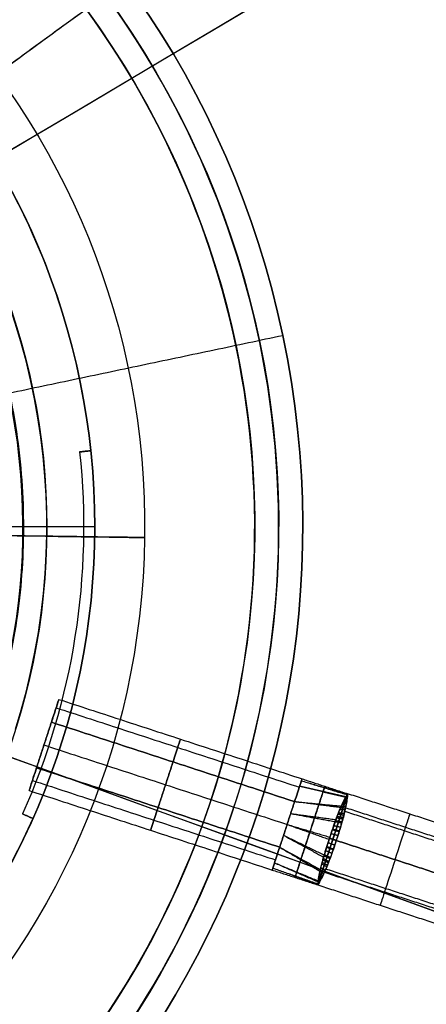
# Model space of a CAD drawing. Header units: millimetres. Extents: x -130 to 129, y 0 to 422.
# Tile 652 of 656: x 19 to 32, y 278 to 309. Entities that reach past the tile are written whole.
import ezdxf

# ---------------------------------------------------------------- set-up
doc = ezdxf.new("R2010")
doc.units = ezdxf.units.MM
for name, color, linetype, true_color in [('BOMBILLA', 7, 'Continuous', 0xfff700), ('NEGRO', 7, 'Continuous', 0x363535), ('PANTALLA', 7, 'Continuous', 0xffffff)]:
    doc.layers.add(name, color=color, linetype=linetype, true_color=true_color)
doc.layers.add('Capa 01', color=7, linetype='Continuous')

# ---------------------------------------------------------------- blocks, each defined once
blk = doc.blocks.new('DOME 29912')
at = {"layer": 'BOMBILLA', "extrusion": (0, 0, -1)}
for start, end in [(0.8118, 180.8118), (180.8118, 0.8118)]:
    blk.add_arc((0.703, 292.993, -203.858), 24.059, start, end, dxfattribs=at)
at = {"layer": 'BOMBILLA', "extrusion": (-0.014169, -0.9999, 1.52729e-34)}
blk.add_arc((-4.855, 203.858, -292.954), 24.059, 322.4981, 90, dxfattribs=at)
at = {"layer": 'NEGRO', "extrusion": (0, 0, -1)}
for centre, radius, start, end in [((0.703, 292.998, -150.75), 116.5, 15.3192, 195.3192), ((0.703, 292.998, -150.75), 115.5, 15.3192, 195.3192), ((0.703, 292.998, -156), 116.5, 15.3192, 195.3192), ((0.703, 292.998, -145.5), 115.5, 15.3192, 195.3192), ((0.703, 292.998, -156), 115.5, 15.3192, 195.3192), ((0.703, 292.998, -158), 115, 48.09867, 228.09867), ((0.703, 292.998, -158), 112, 48.09867, 228.09867), ((0.703, 292.998, -144.5), 106.5, 15.3192, 195.3192), ((0.703, 292.998, -145), 106.5, 15.3192, 195.3192), ((0.703, 292.998, -158), 115, 228.09867, 48.09867), ((0.703, 292.998, -158), 112, 228.09867, 48.09867), ((0.703, 292.998, -160.376), 28.25, 53.9492, 233.9492), ((0.703, 292.998, -159.626), 27.5, 53.9492, 233.9492), ((0.703, 292.998, -145.5), 116.5, 195.3192, 15.3192), ((0.703, 292.998, -156), 116.5, 195.3192, 15.3192), ((0.703, 292.998, -150.75), 116.5, 195.3192, 15.3192), ((0.703, 292.998, -156), 115.5, 195.3192, 15.3192), ((0.703, 292.998, -150.75), 115.5, 195.3192, 15.3192), ((0.703, 292.998, -156), 29, 78.0987, 258.0987), ((0.703, 292.998, -155), 29, 78.0987, 258.0987), ((0.703, 292.998, -161.376), 28.25, 53.9492, 233.9492), ((0.703, 292.998, -159.876), 27.5, 53.9492, 233.9492), ((0.703, 292.998, -145), 106.5, 195.3192, 15.3192), ((0.703, 292.998, -144.5), 106.5, 195.3192, 15.3192), ((0.703, 292.998, -154), 22.5, 90.036, 270.036), ((0.703, 292.998, -153), 22.5, 90.036, 270.036), ((0.703, 292.998, -156), 20.25, 78.0987, 258.0987), ((0.703, 292.998, -155), 20.25, 78.0987, 258.0987), ((0.703, 292.998, -152), 21, 90.036, 270.036), ((0.703, 292.998, -133.25), 21, 90.036, 270.036), ((0.703, 292.998, -169.376), 18, 53.9492, 233.9492), ((0.703, 292.998, -161.376), 22.5, 143.9492, 173.9492), ((0.703, 292.998, -169.376), 22.5, 143.9492, 173.9492), ((0.703, 292.998, -165.376), 22.5, 143.9492, 173.9492), ((0.703, 292.998, -161.376), 22.15, 173.9492, 203.9492), ((0.703, 292.998, -169.376), 22.15, 173.9492, 203.9492), ((0.703, 292.998, -165.376), 22.15, 173.9492, 203.9492), ((0.703, 292.998, -161.376), 22.5, 203.9492, 233.9492), ((0.703, 292.998, -169.376), 22.5, 203.9492, 233.9492), ((0.703, 292.998, -165.376), 22.5, 203.9492, 233.9492)]:
    blk.add_arc(centre, radius, start, end, dxfattribs=at)
at = {"layer": 'NEGRO'}
for centre, radius, start, end in [((-0.703, 292.998, 145.5), 116.5, 344.6808, 164.6808), ((-0.703, 292.998, 144), 115, 344.6808, 164.6808), ((-0.703, 292.998, 145), 115, 344.6808, 131.90133), ((-0.703, 292.998, 145), 115, 344.6808, 131.90133), ((-0.703, 292.998, 145), 112, 311.90133, 131.90133), ((-0.703, 292.998, 144), 106.5, 344.6808, 164.6808), ((-0.703, 292.998, 145), 112, 131.90133, 311.90133), ((-0.703, 292.998, 145.5), 115.5, 164.6808, 344.6808), ((-0.703, 292.998, 144), 115, 164.6808, 344.6808), ((-0.703, 292.998, 145), 115, 164.6808, 311.90133), ((-0.703, 292.998, 145), 115, 164.6808, 311.90133), ((-0.703, 292.998, 154), 29, 281.9013, 101.9013), ((-0.703, 292.998, 144), 106.5, 164.6808, 344.6808), ((-0.703, 292.998, 159.376), 28.25, 306.0508, 126.0508), ((-0.703, 292.998, 159.376), 27.5, 306.0508, 126.0508), ((-0.703, 292.998, 152), 22.5, 269.964, 89.964), ((-0.703, 292.998, 114.5), 21, 342.4205, 89.964), ((-0.703, 292.998, 154), 20.25, 281.9013, 101.9013)]:
    blk.add_arc(centre, radius, start, end, dxfattribs=at)
at = {"layer": 'NEGRO', "extrusion": (0.950523, -0.310654, 7.4579e-32)}
blk.add_arc((279.033, 156.75, -69.689), 0.75, 270, 0, dxfattribs=at)
at = {"layer": 'NEGRO', "extrusion": (0.950523, -0.310654, -9.00516e-15)}
blk.add_arc((279.033, 156.75, -69.689), 0.75, 0, 90, dxfattribs=at)
at = {"layer": 'NEGRO', "extrusion": (0.950523, -0.310654, 0)}
for centre, radius, start, end in [((279.033, 156.75, -65.689), 0.75, 270, 360), ((279.033, 156.75, -65.689), 0.75, 0, 90), ((277.533, 156.75, -65.689), 0.75, 90, 270), ((278.283, 156.75, -58.138), 1.5, 270, 360), ((278.283, 156.75, -58.138), 1.5, 90, 180)]:
    blk.add_arc(centre, radius, start, end, dxfattribs=at)
at = {"layer": 'NEGRO', "extrusion": (0.950523, -0.310654, -1.35182e-33)}
blk.add_arc((277.533, 156.75, -69.689), 0.75, 90, 270, dxfattribs=at)
at = {"layer": 'NEGRO', "extrusion": (-0.07921, -0.681363, -0.727647)}
blk.add_arc((-3.446, -100.613, -309.335), 0.5, 261.962, 278.397, dxfattribs=at)
at = {"layer": 'NEGRO', "extrusion": (-0.950523, 0.310654, 0)}
for start, end in [(90, 180), (270, 360)]:
    blk.add_arc((-278.283, 156.75, 58.138), 1.5, start, end, dxfattribs=at)
at = {"layer": 'NEGRO', "extrusion": (-0.33847, -0.59663, -0.727647)}
blk.add_arc((-114.099, -81.24, -292.938), 0.5, 81.603, 98.038, dxfattribs=at)
at = {"layer": 'NEGRO'}
for points, weights, degree in [([(111.234, 262.335, 144.439), (172.559, 486.209, 144.439), (-51.315, 547.534, 144.439), (-112.64, 323.66, 144.439)], [0.816490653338, 0.272163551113, 0.272163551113, 0.816490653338], 3), ([(110.552, 262.522, 145.146), (171.504, 485.032, 145.146), (-51.006, 545.984, 145.146), (-111.958, 323.474, 145.146)], [0.816490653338, 0.272163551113, 0.272163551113, 0.816490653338], 3), ([(-112.64, 323.66, 144.439), (-173.966, 99.787, 144.439), (49.908, 38.461, 144.439), (111.234, 262.335, 144.439)], [0.816490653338, 0.272163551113, 0.272163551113, 0.816490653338], 3), ([(-111.958, 323.474, 145.146), (-172.91, 100.964, 145.146), (49.6, 40.012, 145.146), (110.552, 262.522, 145.146)], [0.816490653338, 0.272163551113, 0.272163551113, 0.816490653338], 3), ([(29.633, 284.347, 157.648), (29.596, 284.354, 157.651), (29.559, 284.356, 157.65)], [0.998111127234, 0.996246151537, 1], 2), ([(29.648, 284.391, 155.919), (29.611, 284.399, 155.916), (29.574, 284.401, 155.916)], [0.998141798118, 0.996305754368, 1], 2), ([(29.64, 284.416, 157.549), (29.616, 284.42, 157.55), (29.592, 284.423, 157.551)], [0.998558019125, 0.99808952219, 1], 2), ([(29.651, 284.476, 157.443), (29.637, 284.479, 157.444), (29.622, 284.482, 157.444)], [0.999163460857, 0.999168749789, 1], 2), ([(29.662, 284.51, 156.13), (29.648, 284.513, 156.13), (29.634, 284.516, 156.129)], [0.999164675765, 0.999169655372, 1], 2), ([(29.664, 284.526, 157.332), (29.657, 284.528, 157.333), (29.65, 284.53, 157.333)], [0.999628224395, 0.999704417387, 1], 2), ([(29.673, 284.555, 156.244), (29.666, 284.556, 156.243), (29.659, 284.558, 156.243)], [0.999625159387, 0.999701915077, 1], 2), ([(29.677, 284.567, 157.218), (29.674, 284.568, 157.219), (29.671, 284.569, 157.219)], [0.999884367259, 0.999923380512, 1], 2), ([(29.684, 284.59, 156.361), (29.681, 284.591, 156.36), (29.678, 284.591, 156.36)], [0.999882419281, 0.999922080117, 1], 2), ([(29.688, 284.599, 157.101), (29.687, 284.599, 157.101), (29.686, 284.6, 157.102)], [0.99998155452, 0.999989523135, 1], 2), ([(29.693, 284.616, 156.48), (29.692, 284.616, 156.479), (29.691, 284.616, 156.479)], [0.999981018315, 0.999989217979, 1], 2), ([(29.598, 284.011, 155.529), (29.506, 284.034, 155.524), (29.415, 284.037, 155.548)], [1, 0.982632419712, 0.999999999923], 2), ([(29.626, 284.129, 155.625), (29.544, 284.148, 155.618), (29.46, 284.149, 155.634)], [1, 0.985992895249, 0.999999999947], 2), ([(29.631, 284.185, 157.825), (29.56, 284.201, 157.831), (29.488, 284.202, 157.823)], [1, 0.989590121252, 1], 2), ([(29.515, 283.717, 158.139), (29.411, 283.744, 158.142), (29.311, 283.753, 158.103)], [1, 0.977634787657, 1], 2), ([(29.528, 283.752, 155.376), (29.423, 283.779, 155.374), (29.322, 283.788, 155.413)], [1, 0.977250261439, 0.999999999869], 2), ([(29.55, 283.843, 158.079), (29.452, 283.868, 158.082), (29.355, 283.874, 158.05)], [1, 0.98000094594, 1], 2), ([(29.565, 283.885, 155.446), (29.466, 283.911, 155.443), (29.369, 283.916, 155.474)], [1, 0.97968646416, 0.999999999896], 2), ([(29.581, 283.963, 158.006), (29.49, 283.986, 158.01), (29.399, 283.989, 157.986)], [1, 0.982811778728, 1], 2), ([(29.438, 283.45, 158.222), (29.327, 283.483, 158.223), (29.225, 283.503, 158.174)], [1, 0.974499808, 1], 2), ([(29.445, 283.47, 155.282), (29.334, 283.504, 155.282), (29.231, 283.525, 155.331)], [1, 0.974182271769, 0.999999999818], 2), ([(29.478, 283.585, 158.187), (29.37, 283.615, 158.189), (29.268, 283.629, 158.144)], [1, 0.975812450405, 1], 2), ([(29.301, 283.028, 158.242), (29.19, 283.065, 158.242), (29.091, 283.103, 158.19)], [0.999999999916, 0.973409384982, 0.999999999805], 2), ([(29.35, 283.176, 158.25), (29.238, 283.212, 158.25), (29.137, 283.245, 158.197)], [1, 0.973229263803, 1], 2), ([(29.137, 283.245, 155.303), (29.238, 283.212, 155.25), (29.35, 283.176, 155.25)], [1, 0.973229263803, 1], 2), ([(29.398, 283.324, 155.258), (29.286, 283.36, 155.258), (29.184, 283.387, 155.31)], [1, 0.973409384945, 0.999999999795], 2), ([(29.212, 282.77, 155.312), (29.107, 282.81, 155.311), (29.016, 282.858, 155.355)], [1, 0.975807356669, 1], 2), ([(29.253, 282.882, 158.218), (29.143, 282.92, 158.218), (29.048, 282.964, 158.169)], [0.99999999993, 0.974182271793, 0.999999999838], 2), ([(29.259, 282.903, 155.278), (29.15, 282.941, 155.277), (29.056, 282.985, 155.326)], [1, 0.974498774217, 1], 2), ([(29.071, 282.403, 155.494), (28.985, 282.439, 155.49), (28.909, 282.49, 155.514)], [1, 0.982811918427, 1], 2), ([(29.104, 282.476, 158.054), (29.009, 282.513, 158.057), (28.928, 282.567, 158.026)], [0.999999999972, 0.979686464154, 0.999999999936], 2), ([(29.117, 282.519, 155.421), (29.023, 282.557, 155.418), (28.942, 282.609, 155.45)], [1, 0.980002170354, 1], 2), ([(29.154, 282.606, 158.124), (29.052, 282.645, 158.126), (28.966, 282.698, 158.087)], [0.999999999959, 0.977250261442, 0.999999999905], 2), ([(29.164, 282.641, 155.361), (29.064, 282.681, 155.358), (28.978, 282.732, 155.397)], [1, 0.977631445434, 1], 2), ([(28.855, 282.266, 155.677), (28.914, 282.224, 155.669), (28.981, 282.195, 155.675)], [1, 0.989590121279, 1], 2), ([(29.009, 282.244, 157.875), (28.932, 282.276, 157.882), (28.864, 282.325, 157.866)], [0.999999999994, 0.985992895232, 0.999999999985], 2), ([(29.056, 282.355, 157.971), (28.969, 282.39, 157.976), (28.894, 282.442, 157.952)], [0.999999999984, 0.982632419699, 0.999999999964], 2), ([(28.796, 281.872, 157.256), (28.79, 281.874, 157.257), (28.783, 281.877, 157.257)], [0.999625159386, 0.999701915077, 1], 2), ([(28.814, 281.915, 157.37), (28.8, 281.92, 157.37), (28.788, 281.927, 157.371)], [0.999164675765, 0.999169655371, 1], 2), ([(28.829, 281.891, 156.169), (28.81, 281.898, 156.168), (28.792, 281.906, 156.167)], [0.999999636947, 0.999203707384, 0.999999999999], 2), ([(28.851, 281.938, 156.059), (28.824, 281.948, 156.057), (28.799, 281.961, 156.056)], [0.999999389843, 0.998327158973, 0.999999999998], 2), ([(28.872, 282.019, 157.581), (28.839, 282.034, 157.584), (28.807, 282.054, 157.584)], [0.998141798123, 0.996305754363, 1], 2), ([(28.879, 281.992, 155.954), (28.842, 282.007, 155.95), (28.808, 282.026, 155.949)], [0.999999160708, 0.996931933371, 0.999999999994], 2), ([(28.91, 282.053, 155.855), (28.864, 282.073, 155.849), (28.821, 282.099, 155.85)], [0.99999908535, 0.994984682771, 0.999999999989], 2), ([(28.776, 281.811, 157.02), (28.776, 281.811, 157.021), (28.775, 281.812, 157.021)], [0.999981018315, 0.999989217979, 1], 2), ([(28.785, 281.837, 157.139), (28.782, 281.838, 157.14), (28.779, 281.839, 157.14)], [0.999882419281, 0.999922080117, 1], 2), ([(28.793, 281.823, 156.4), (28.787, 281.825, 156.399), (28.78, 281.828, 156.398)], [0.999999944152, 0.999912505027, 1], 2), ([(28.81, 281.853, 156.283), (28.798, 281.857, 156.282), (28.786, 281.861, 156.281)], [0.999999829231, 0.99968787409, 1], 2)]:
    blk.add_rational_spline(points, weights, degree=degree, dxfattribs=at)
for points, weights, knots in [([(-20.516, 288.729, 112.732), (-23.497, 302.566, 112.732), (-14.501, 313.274, 112.732), (-0.691, 313.265, 112.732), (13.12, 313.257, 112.732), (22.103, 302.537, 112.732), (19.105, 288.704, 112.732)], [0.772471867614, 0.589989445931, 0.604662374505, 0.816490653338, 0.604662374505, 0.589989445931, 0.772471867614], [0.034634, 0.034634, 0.034634, 0.034634, 0.5, 0.5, 0.5, 0.965366, 0.965366, 0.965366, 0.965366]), ([(29.56, 284.197, 157.828), (29.578, 284.252, 157.773), (29.594, 284.304, 157.714), (29.616, 284.374, 157.617), (29.623, 284.396, 157.584), (29.637, 284.438, 157.516), (29.644, 284.457, 157.481), (29.65, 284.475, 157.446)], [0.994795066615, 0.995840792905, 0.996753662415, 0.997861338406, 0.998186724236, 0.998737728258, 0.998964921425, 0.999149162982], [0.003184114, 0.003184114, 0.003184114, 0.003184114, 0.0033439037, 0.0033439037, 0.0034237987, 0.0034237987, 0.0035016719, 0.0035016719, 0.0035016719, 0.0035016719]), ([(29.662, 284.509, 156.128), (29.65, 284.477, 156.054), (29.637, 284.439, 155.984), (29.61, 284.352, 155.85), (29.594, 284.302, 155.786), (29.577, 284.249, 155.728)], [0.999151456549, 0.998785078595, 0.998250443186, 0.99680536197, 0.995890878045, 0.99486628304], [0.003548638, 0.003548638, 0.003548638, 0.003548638, 0.0037115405, 0.0037115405, 0.0038764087, 0.0038764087, 0.0038764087, 0.0038764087]), ([(29.577, 284.249, 155.728), (29.566, 284.216, 155.691), (29.555, 284.18, 155.657), (29.531, 284.107, 155.591), (29.519, 284.069, 155.56), (29.493, 283.99, 155.503), (29.48, 283.949, 155.476), (29.452, 283.863, 155.427), (29.438, 283.819, 155.404), (29.396, 283.685, 155.345), (29.367, 283.595, 155.315), (29.321, 283.454, 155.284), (29.305, 283.406, 155.276), (29.273, 283.309, 155.266), (29.257, 283.26, 155.263), (29.241, 283.211, 155.263)], [0.99486628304, 0.994211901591, 0.993588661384, 0.992404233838, 0.991843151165, 0.990789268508, 0.990296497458, 0.98938996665, 0.988975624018, 0.987924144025, 0.987434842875, 0.98691928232, 0.986787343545, 0.986622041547, 0.986588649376, 0.986614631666], [0, 0, 0, 0, 0.0001027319, 0.0001027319, 0.0002054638, 0.0002054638, 0.0003081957, 0.0003081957, 0.0004109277, 0.0004109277, 0.0006163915, 0.0006163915, 0.0007191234, 0.0007191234, 0.000821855, 0.000821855, 0.000821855, 0.000821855]), ([(29.241, 283.211, 158.237), (29.271, 283.303, 158.237), (29.301, 283.392, 158.228), (29.344, 283.524, 158.201), (29.358, 283.567, 158.19), (29.385, 283.654, 158.164), (29.399, 283.697, 158.149), (29.426, 283.782, 158.114), (29.439, 283.823, 158.094), (29.465, 283.904, 158.052), (29.478, 283.943, 158.028), (29.515, 284.057, 157.952), (29.538, 284.13, 157.893), (29.56, 284.197, 157.828)], [0.986614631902, 0.986664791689, 0.986887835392, 0.987430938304, 0.987647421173, 0.988165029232, 0.988465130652, 0.989169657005, 0.989567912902, 0.990433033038, 0.990902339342, 0.992412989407, 0.99356101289, 0.994795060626], [0, 0, 0, 0, 0.000192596, 0.000192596, 0.000288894, 0.000288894, 0.000385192, 0.000385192, 0.00048149, 0.00048149, 0.000577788, 0.000577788, 0.000770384, 0.000770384, 0.000770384, 0.000770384]), ([(28.899, 282.175, 157.772), (28.91, 282.209, 157.809), (28.922, 282.244, 157.843), (28.946, 282.317, 157.909), (28.959, 282.355, 157.94), (28.985, 282.434, 157.997), (28.998, 282.475, 158.024), (29.027, 282.56, 158.073), (29.041, 282.604, 158.096), (29.086, 282.737, 158.155), (29.116, 282.827, 158.185), (29.162, 282.968, 158.216), (29.178, 283.016, 158.224), (29.209, 283.113, 158.234), (29.224, 283.162, 158.237), (29.241, 283.211, 158.237)], [0.99486628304, 0.994211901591, 0.993588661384, 0.992404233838, 0.991843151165, 0.990789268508, 0.990296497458, 0.98938996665, 0.988975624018, 0.987924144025, 0.987434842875, 0.98691928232, 0.986787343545, 0.986622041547, 0.986588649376, 0.986614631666], [0, 0, 0, 0, 0.0001027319, 0.0001027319, 0.0002054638, 0.0002054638, 0.0003081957, 0.0003081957, 0.0004109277, 0.0004109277, 0.0006163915, 0.0006163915, 0.0007191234, 0.0007191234, 0.000821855, 0.000821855, 0.000821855, 0.000821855]), ([(29.241, 283.211, 155.263), (29.211, 283.119, 155.263), (29.182, 283.03, 155.272), (29.139, 282.899, 155.299), (29.125, 282.855, 155.309), (29.096, 282.769, 155.336), (29.082, 282.726, 155.351), (29.053, 282.642, 155.386), (29.039, 282.6, 155.406), (29.013, 282.52, 155.448), (29, 282.481, 155.472), (28.962, 282.367, 155.548), (28.938, 282.294, 155.606), (28.916, 282.228, 155.672)], [0.986614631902, 0.986664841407, 0.986888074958, 0.987430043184, 0.987645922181, 0.988161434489, 0.988462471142, 0.989168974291, 0.989568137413, 0.99043403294, 0.9909032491, 0.99241137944, 0.993557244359, 0.99479506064], [0, 0, 0, 0, 0.0001923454, 0.0001923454, 0.0002885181, 0.0002885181, 0.0003846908, 0.0003846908, 0.0004808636, 0.0004808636, 0.0005770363, 0.0005770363, 0.0007693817, 0.0007693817, 0.0007693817, 0.0007693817]), ([(28.916, 282.228, 155.672), (28.898, 282.172, 155.727), (28.88, 282.121, 155.786), (28.857, 282.051, 155.883), (28.85, 282.029, 155.916), (28.836, 281.987, 155.985), (28.83, 281.967, 156.021), (28.819, 281.93, 156.093), (28.815, 281.913, 156.13), (28.806, 281.883, 156.205), (28.802, 281.869, 156.243), (28.794, 281.845, 156.321), (28.79, 281.834, 156.36), (28.783, 281.817, 156.437), (28.78, 281.81, 156.475), (28.776, 281.805, 156.513)], [0.994795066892, 0.995840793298, 0.996753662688, 0.997861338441, 0.998186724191, 0.998744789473, 0.998976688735, 0.999350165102, 0.999492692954, 0.999710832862, 0.999788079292, 0.99989970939, 0.999934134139, 0.999977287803, 0.999987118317, 0.999992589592], [0.003184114, 0.003184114, 0.003184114, 0.003184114, 0.0033439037, 0.0033439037, 0.0034237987, 0.0034237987, 0.0035036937, 0.0035036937, 0.0035835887, 0.0035835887, 0.0036634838, 0.0036634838, 0.0037433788, 0.0037433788, 0.00381946, 0.00381946, 0.00381946, 0.00381946]), ([(28.814, 281.916, 157.372), (28.824, 281.948, 157.446), (28.836, 281.986, 157.516), (28.865, 282.073, 157.65), (28.882, 282.122, 157.714), (28.899, 282.175, 157.772)], [0.999151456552, 0.998785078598, 0.998250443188, 0.99680536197, 0.995890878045, 0.99486628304], [0.003548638, 0.003548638, 0.003548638, 0.003548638, 0.0037115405, 0.0037115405, 0.0038764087, 0.0038764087, 0.0038764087, 0.0038764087])]:
    blk.add_rational_spline(points, weights, degree=3, knots=knots, dxfattribs=at)
for points, degree in [([(22.137, 309.623, 161.376), (17.488, 306.239, 161.376)], 1), ([(21.53, 309.182, 159.876), (13.85, 303.591, 159.876)], 1), ([(20.295, 301.08, 169.376), (20.295, 301.08, 161.376)], 1), ([(19.111, 297.174, 156), (27.673, 298.978, 156)], 1), ([(19.111, 297.174, 154), (27.673, 298.978, 154)], 1), ([(21.367, 297.373, 154), (21.367, 297.373, 152)], 1), ([(19.896, 297.082, 152), (19.896, 297.082, 114.5)], 1), ([(21.671, 295.369, 161.376), (21.323, 295.333, 161.376)], 1), ([(21.323, 295.333, 169.376), (21.671, 295.369, 169.376)], 1), ([(21.671, 295.369, 165.376), (21.323, 295.333, 165.376)], 1), ([(21.323, 295.333, 161.376), (21.323, 295.333, 169.376)], 1), ([(21.497, 295.351, 161.376), (21.497, 295.351, 169.376)], 1), ([(21.671, 295.369, 169.376), (21.671, 295.369, 161.376)], 1), ([(28.295, 293.327, 156), (28.295, 293.327, 154)], 1), ([(21.797, 292.984, 154), (17.897, 292.986, 154)], 1), ([(21.797, 292.984, 152), (17.947, 292.986, 152)], 1), ([(20.297, 292.984, 152), (18.297, 292.986, 152)], 1), ([(19.545, 293.228, 156), (19.545, 293.228, 154)], 1), ([(26.75, 291.403, 159.876), (26.75, 291.403, 159.376)], 1), ([(27.499, 291.36, 161.376), (27.499, 291.36, 159.376)], 1), ([(21.177, 289.552, 169.376), (21.177, 289.552, 161.376)], 1), ([(20.674, 287.589, 156.75), (19.742, 284.738, 156.75)], 1), ([(20.674, 287.589, 156.75), (28.278, 285.104, 156.75)], 1), ([(20.589, 287.328, 156.17), (28.193, 284.843, 156.17)], 1), ([(20.589, 287.328, 157.33), (28.193, 284.843, 157.33)], 1), ([(20.441, 286.876, 156), (19.975, 285.45, 156)], 1), ([(19.975, 285.45, 157.5), (20.441, 286.876, 157.5)], 1), ([(20.441, 286.876, 157.5), (28.045, 284.391, 157.5)], 1), ([(28.045, 284.391, 156), (20.441, 286.876, 156)], 1), ([(20.208, 286.163, 156), (27.812, 283.678, 156)], 1), ([(20.208, 286.163, 157.5), (27.812, 283.678, 157.5)], 1), ([(20.208, 286.163, 156), (20.208, 286.163, 157.5)], 1), ([(24.243, 285.634, 156), (23.777, 284.208, 156)], 1), ([(23.777, 284.208, 157.5), (24.243, 285.634, 157.5)], 1), ([(19.975, 285.45, 156), (27.579, 282.965, 156)], 1), ([(27.579, 282.965, 157.5), (19.975, 285.45, 157.5)], 1), ([(19.846, 285.054, 157.374), (27.45, 282.569, 157.374)], 1), ([(19.846, 285.054, 156.126), (27.45, 282.569, 156.126)], 1), ([(28.259, 285.044, 156.45), (29.695, 284.62, 156.509)], 1), ([(28.259, 285.044, 157.05), (29.689, 284.607, 157.068)], 1), ([(28.278, 285.104, 156.75), (29.703, 284.638, 156.79)], 1), ([(19.742, 284.738, 156.75), (27.346, 282.252, 156.75)], 1), ([(28.205, 284.88, 156.204), (29.657, 284.555, 156.233)], 1), ([(28.205, 284.88, 157.296), (29.648, 284.527, 157.34)], 1), ([(27.579, 282.965, 156), (28.045, 284.391, 156)], 1), ([(28.045, 284.391, 157.5), (27.579, 282.965, 157.5)], 1), ([(29.488, 284.202, 157.823), (28.045, 284.391, 157.5)], 1), ([(28.045, 284.391, 156), (29.505, 284.253, 155.731)], 1), ([(29.693, 284.621, 156.988), (29.488, 284.202, 157.823), (29.488, 284.202, 157.823), (29.698, 284.62, 156.987)], 3), ([(29.702, 284.63, 156.595), (29.703, 284.635, 156.647), (29.704, 284.638, 156.698), (29.704, 284.638, 156.75)], 3), ([(33.605, 283.363, 156.75), (29.704, 284.638, 156.75)], 1), ([(29.617, 284.09, 155.59), (33.435, 282.842, 155.59)], 1), ([(33.469, 282.945, 157.811), (29.633, 284.199, 157.811)], 1), ([(19.54, 284.006, 161.376), (19.86, 283.864, 161.376)], 1), ([(19.86, 283.864, 169.376), (19.54, 284.006, 169.376)], 1), ([(19.54, 284.006, 169.376), (19.54, 284.006, 161.376)], 1), ([(19.54, 284.006, 165.376), (19.86, 283.864, 165.376)], 1), ([(19.7, 283.935, 161.376), (19.7, 283.935, 169.376)], 1), ([(19.86, 283.864, 161.376), (19.86, 283.864, 169.376)], 1), ([(27.924, 284.018, 157.5), (29.316, 283.765, 158.098)], 1), ([(27.924, 284.018, 156), (29.337, 283.83, 155.431)], 1), ([(27.812, 283.678, 157.5), (29.126, 283.21, 158.197)], 1), ([(27.812, 283.678, 156), (29.149, 283.28, 155.303)], 1), ([(27.701, 283.338, 157.5), (28.953, 282.655, 158.069)], 1), ([(27.701, 283.338, 156), (28.974, 282.72, 155.402)], 1), ([(29.35, 283.176, 158.25), (33.139, 281.937, 158.25)], 1), ([(33.139, 281.937, 155.25), (29.35, 283.176, 155.25)], 1), ([(27.579, 282.965, 156), (28.855, 282.266, 155.677)], 1), ([(27.579, 282.965, 157.5), (28.839, 282.214, 157.769)], 1), ([(27.346, 282.252, 156.75), (28.772, 281.787, 156.71)], 1), ([(27.366, 282.312, 157.05), (28.776, 281.806, 156.991)], 1), ([(27.366, 282.312, 156.45), (28.779, 281.82, 156.432)], 1), ([(27.42, 282.476, 157.296), (28.783, 281.881, 157.267)], 1), ([(27.42, 282.476, 156.204), (28.792, 281.909, 156.16)], 1), ([(28.855, 282.265, 155.678), (28.855, 282.265, 155.678), (28.855, 282.265, 155.677), (28.855, 282.266, 155.677)], 3), ([(28.981, 282.18, 157.811), (32.81, 280.929, 157.811)], 1), ([(32.843, 281.033, 155.59), (29.02, 282.282, 155.59)], 1), ([(28.775, 281.794, 156.905), (28.773, 281.789, 156.853), (28.772, 281.786, 156.802), (28.772, 281.786, 156.75)], 3), ([(28.772, 281.786, 156.75), (32.673, 280.511, 156.75)], 1)]:
    blk.add_open_spline(points, degree=degree, dxfattribs=at)
for points, knots in [([(28.278, 285.104, 156.75), (28.278, 285.104, 156.554), (28.253, 285.027, 156.359), (28.167, 284.763, 156.081), (28.106, 284.578, 156), (28.045, 284.391, 156)], [2.570796, 2.570796, 2.570796, 2.570796, 3.070796, 3.070796, 3.570796, 3.570796, 3.570796, 3.570796]), ([(28.045, 284.391, 157.5), (28.106, 284.578, 157.5), (28.167, 284.763, 157.419), (28.253, 285.027, 157.141), (28.278, 285.104, 156.946), (28.278, 285.104, 156.75)], [3.5707963, 3.5707963, 3.5707963, 3.5707963, 4.0707963, 4.0707963, 4.5707963, 4.5707963, 4.5707963, 4.5707963]), ([(28.248, 282.598, 155.831), (28.29, 282.726, 155.771), (28.379, 282.997, 155.663), (28.532, 283.465, 155.602), (28.683, 283.929, 155.68), (28.77, 284.194, 155.796), (28.862, 284.475, 155.938), (28.931, 284.685, 156.121), (28.983, 284.845, 156.475), (28.996, 284.885, 156.77), (28.981, 284.838, 157.064), (28.925, 284.669, 157.416), (28.854, 284.452, 157.594), (28.802, 284.292, 157.669)], [0.5, 0.5, 0.5, 0.5, 0.5555615, 0.6111231, 0.6666846, 0.7222461, 0.7222461, 0.7916846, 0.8264038, 0.8611231, 0.8958423, 0.9305615, 1, 1, 1, 1]), ([(29.488, 284.202, 157.823), (29.53, 284.295, 157.737), (29.567, 284.376, 157.634), (29.6, 284.44, 157.522), (29.619, 284.477, 157.458), (29.637, 284.508, 157.392), (29.652, 284.534, 157.323), (29.669, 284.565, 157.24), (29.683, 284.589, 157.154), (29.689, 284.607, 157.067), (29.691, 284.612, 157.041), (29.693, 284.617, 157.014), (29.693, 284.621, 156.988)], [4.9633464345, 4.9633464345, 4.9633464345, 4.9633464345, 4.9637464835, 4.9637464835, 4.9637464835, 4.9639704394, 4.9639704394, 4.9639704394, 4.9642375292, 4.9642375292, 4.9642375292, 4.964316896, 4.964316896, 4.964316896, 4.964316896]), ([(29.506, 284.254, 155.732), (29.522, 284.29, 155.769), (29.537, 284.323, 155.808), (29.552, 284.354, 155.849), (29.59, 284.436, 155.958), (29.625, 284.502, 156.082), (29.653, 284.548, 156.213), (29.657, 284.554, 156.231), (29.66, 284.56, 156.249), (29.664, 284.566, 156.268), (29.68, 284.594, 156.359), (29.692, 284.614, 156.454), (29.696, 284.627, 156.55), (29.696, 284.628, 156.565), (29.696, 284.63, 156.58), (29.696, 284.632, 156.595)], [0, 0, 0, 0, 0.0001607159, 0.0001607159, 0.0001607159, 0.0005898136, 0.0005898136, 0.0005898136, 0.0006484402, 0.0006484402, 0.0006484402, 0.0009401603, 0.0009401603, 0.0009401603, 0.000984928, 0.000984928, 0.000984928, 0.000984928]), ([(29.702, 284.63, 156.595), (29.696, 284.63, 156.58), (29.696, 284.628, 156.565), (29.696, 284.627, 156.55), (29.692, 284.614, 156.454), (29.68, 284.594, 156.359), (29.664, 284.566, 156.268), (29.66, 284.56, 156.25), (29.657, 284.554, 156.231), (29.653, 284.548, 156.213), (29.625, 284.502, 156.082), (29.59, 284.436, 155.958), (29.552, 284.354, 155.849), (29.537, 284.323, 155.808), (29.522, 284.29, 155.769), (29.506, 284.254, 155.732)], [5.0129995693, 5.0129995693, 5.0129995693, 5.0129995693, 5.01304441, 5.01304441, 5.01304441, 5.0133366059, 5.0133366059, 5.0133366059, 5.0133953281, 5.0133953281, 5.0133953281, 5.0138251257, 5.0138251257, 5.0138251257, 5.0139861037, 5.0139861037, 5.0139861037, 5.0139861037]), ([(29.698, 284.62, 156.987), (29.699, 284.615, 157.013), (29.699, 284.61, 157.04), (29.699, 284.604, 157.066), (29.699, 284.585, 157.152), (29.695, 284.558, 157.238), (29.689, 284.524, 157.32), (29.684, 284.497, 157.388), (29.678, 284.464, 157.454), (29.671, 284.427, 157.517), (29.66, 284.36, 157.629), (29.648, 284.277, 157.733), (29.631, 284.185, 157.825)], [0.8856883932, 0.8856883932, 0.8856883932, 0.8856883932, 0.8857682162, 0.8857682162, 0.8857682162, 0.8860362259, 0.8860362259, 0.8860362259, 0.8862571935, 0.8862571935, 0.8862571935, 0.8866540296, 0.8866540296, 0.8866540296, 0.8866540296]), ([(29.696, 284.632, 156.595), (29.702, 284.628, 156.58), (29.703, 284.626, 156.566), (29.703, 284.624, 156.551), (29.706, 284.61, 156.456), (29.704, 284.587, 156.361), (29.699, 284.557, 156.27), (29.698, 284.55, 156.252), (29.697, 284.544, 156.234), (29.696, 284.537, 156.216), (29.687, 284.488, 156.087), (29.678, 284.42, 155.964), (29.665, 284.338, 155.854), (29.66, 284.307, 155.812), (29.654, 284.273, 155.771), (29.648, 284.237, 155.732)], [0.000984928, 0.000984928, 0.000984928, 0.000984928, 0.0010295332, 0.0010295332, 0.0010295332, 0.0013197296, 0.0013197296, 0.0013197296, 0.0013778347, 0.0013778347, 0.0013778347, 0.001795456, 0.001795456, 0.001795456, 0.0019552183, 0.0019552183, 0.0019552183, 0.0019552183]), ([(29.648, 284.237, 155.732), (29.654, 284.273, 155.771), (29.66, 284.307, 155.812), (29.665, 284.338, 155.854), (29.678, 284.42, 155.964), (29.687, 284.488, 156.087), (29.696, 284.537, 156.215), (29.697, 284.544, 156.234), (29.698, 284.55, 156.252), (29.699, 284.557, 156.27), (29.704, 284.587, 156.361), (29.706, 284.61, 156.456), (29.703, 284.624, 156.551), (29.703, 284.626, 156.566), (29.702, 284.628, 156.58), (29.702, 284.63, 156.595)], [0.0012445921, 0.0012445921, 0.0012445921, 0.0012445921, 0.001404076, 0.001404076, 0.001404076, 0.0018209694, 0.0018209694, 0.0018209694, 0.0018789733, 0.0018789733, 0.0018789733, 0.0021686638, 0.0021686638, 0.0021686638, 0.0022134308, 0.0022134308, 0.0022134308, 0.0022134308]), ([(29.693, 284.621, 156.988), (29.702, 284.63, 156.922), (29.704, 284.637, 156.843), (29.704, 284.638, 156.763), (29.704, 284.638, 156.75)], [4.9643169, 4.9643169, 4.9643169, 4.9643169, 4.98888222, 4.99380409, 4.99380409, 4.99380409, 4.99380409]), ([(29.704, 284.638, 156.75), (29.704, 284.638, 156.763), (29.704, 284.637, 156.843), (29.702, 284.63, 156.922), (29.698, 284.62, 156.987)], [0.8562012, 0.8562012, 0.8562012, 0.8562012, 0.86112307, 0.88568839, 0.88568839, 0.88568839, 0.88568839]), ([(28.802, 284.292, 157.669), (28.76, 284.164, 157.729), (28.672, 283.893, 157.837), (28.519, 283.426, 157.898), (28.367, 282.962, 157.82), (28.281, 282.696, 157.704), (28.189, 282.415, 157.562), (28.12, 282.205, 157.379), (28.068, 282.045, 157.025), (28.055, 282.005, 156.73), (28.07, 282.052, 156.436), (28.125, 282.221, 156.084), (28.196, 282.438, 155.906), (28.248, 282.598, 155.831)], [0, 0, 0, 0, 0.0555615, 0.1111231, 0.1666846, 0.2222461, 0.2222461, 0.2916846, 0.3264038, 0.3611231, 0.3958423, 0.4305615, 0.5, 0.5, 0.5, 0.5]), ([(29.137, 283.245, 155.303), (29.161, 283.318, 155.303), (29.186, 283.392, 155.309), (29.21, 283.464, 155.32), (29.261, 283.611, 155.344), (29.31, 283.756, 155.391), (29.358, 283.889, 155.46), (29.408, 284.023, 155.529), (29.458, 284.149, 155.622), (29.506, 284.254, 155.732)], [0.463819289, 0.463819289, 0.463819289, 0.463819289, 0.464050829, 0.464050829, 0.464050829, 0.464525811, 0.464525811, 0.464525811, 0.465009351, 0.465009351, 0.465009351, 0.465009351]), ([(29.488, 284.202, 157.823), (29.458, 284.136, 157.885), (29.429, 284.064, 157.939), (29.385, 283.952, 158.009), (29.37, 283.914, 158.03), (29.341, 283.835, 158.069), (29.326, 283.795, 158.087), (29.297, 283.712, 158.119), (29.283, 283.671, 158.133), (29.254, 283.587, 158.156), (29.24, 283.546, 158.166), (29.196, 283.419, 158.189), (29.167, 283.334, 158.197), (29.137, 283.245, 158.197)], [-0.000770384, -0.000770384, -0.000770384, -0.000770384, -0.000577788, -0.000577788, -0.00048149, -0.00048149, -0.000385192, -0.000385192, -0.000288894, -0.000288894, -0.000192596, -0.000192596, 0, 0, 0, 0]), ([(29.648, 284.237, 155.732), (29.627, 284.127, 155.612), (29.595, 283.997, 155.508), (29.557, 283.857, 155.43), (29.519, 283.716, 155.351), (29.474, 283.561, 155.296), (29.424, 283.405, 155.27), (29.4, 283.329, 155.257), (29.375, 283.252, 155.25), (29.35, 283.176, 155.25)], [0.751854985, 0.751854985, 0.751854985, 0.751854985, 0.752349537, 0.752349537, 0.752349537, 0.752846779, 0.752846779, 0.752846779, 0.753086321, 0.753086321, 0.753086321, 0.753086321]), ([(29.35, 283.176, 158.25), (29.38, 283.268, 158.25), (29.41, 283.36, 158.241), (29.451, 283.495, 158.213), (29.465, 283.54, 158.201), (29.491, 283.629, 158.174), (29.503, 283.674, 158.157), (29.527, 283.76, 158.121), (29.539, 283.802, 158.101), (29.561, 283.884, 158.056), (29.571, 283.924, 158.032), (29.601, 284.042, 157.953), (29.618, 284.116, 157.892), (29.631, 284.185, 157.825)], [0, 0, 0, 0, 0.000192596, 0.000192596, 0.000288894, 0.000288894, 0.000385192, 0.000385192, 0.00048149, 0.00048149, 0.000577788, 0.000577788, 0.000770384, 0.000770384, 0.000770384, 0.000770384]), ([(29.137, 283.245, 158.197), (29.113, 283.172, 158.197), (29.09, 283.098, 158.191), (29.067, 283.025, 158.18), (29.021, 282.877, 158.156), (28.975, 282.731, 158.109), (28.936, 282.595, 158.04), (28.896, 282.457, 157.971), (28.862, 282.327, 157.878), (28.839, 282.213, 157.768)], [0.751896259, 0.751896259, 0.751896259, 0.751896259, 0.752127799, 0.752127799, 0.752127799, 0.752602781, 0.752602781, 0.752602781, 0.753086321, 0.753086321, 0.753086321, 0.753086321]), ([(28.855, 282.266, 155.677), (28.87, 282.337, 155.615), (28.889, 282.412, 155.561), (28.92, 282.528, 155.491), (28.93, 282.568, 155.47), (28.953, 282.649, 155.431), (28.965, 282.69, 155.413), (28.99, 282.774, 155.381), (29.003, 282.816, 155.367), (29.029, 282.9, 155.344), (29.042, 282.942, 155.334), (29.082, 283.069, 155.311), (29.108, 283.155, 155.303), (29.137, 283.245, 155.303)], [-0.0007693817, -0.0007693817, -0.0007693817, -0.0007693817, -0.0005770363, -0.0005770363, -0.0004808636, -0.0004808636, -0.0003846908, -0.0003846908, -0.0002885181, -0.0002885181, -0.0001923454, -0.0001923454, 0, 0, 0, 0]), ([(28.963, 282.143, 157.768), (29.012, 282.244, 157.888), (29.063, 282.368, 157.992), (29.115, 282.504, 158.07), (29.167, 282.64, 158.149), (29.223, 282.791, 158.204), (29.274, 282.946, 158.23), (29.3, 283.022, 158.243), (29.325, 283.099, 158.25), (29.35, 283.176, 158.25)], [0.286845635, 0.286845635, 0.286845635, 0.286845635, 0.287340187, 0.287340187, 0.287340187, 0.287837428, 0.287837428, 0.287837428, 0.288076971, 0.288076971, 0.288076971, 0.288076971]), ([(29.35, 283.176, 155.25), (29.32, 283.083, 155.25), (29.29, 282.992, 155.259), (29.243, 282.858, 155.287), (29.228, 282.814, 155.299), (29.196, 282.727, 155.326), (29.18, 282.683, 155.342), (29.148, 282.599, 155.379), (29.133, 282.559, 155.399), (29.102, 282.479, 155.444), (29.087, 282.441, 155.468), (29.041, 282.329, 155.547), (29.011, 282.258, 155.608), (28.981, 282.195, 155.675)], [0, 0, 0, 0, 0.0001923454, 0.0001923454, 0.0002885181, 0.0002885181, 0.0003846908, 0.0003846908, 0.0004808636, 0.0004808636, 0.0005770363, 0.0005770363, 0.0007693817, 0.0007693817, 0.0007693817, 0.0007693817]), ([(27.579, 282.965, 157.5), (27.518, 282.779, 157.5), (27.458, 282.593, 157.419), (27.372, 282.329, 157.141), (27.346, 282.252, 156.946), (27.346, 282.252, 156.554), (27.372, 282.329, 156.359), (27.458, 282.593, 156.081), (27.518, 282.779, 156), (27.579, 282.965, 156)], [-1, -1, -1, -1, -0.75, -0.75, -0.5, -0.5, -0.25, -0.25, 0, 0, 0, 0]), ([(28.775, 281.794, 156.905), (28.77, 281.797, 156.92), (28.771, 281.799, 156.935), (28.772, 281.801, 156.95), (28.777, 281.813, 157.046), (28.779, 281.836, 157.141), (28.782, 281.868, 157.232), (28.783, 281.875, 157.25), (28.783, 281.882, 157.269), (28.784, 281.889, 157.287), (28.789, 281.943, 157.418), (28.799, 282.016, 157.542), (28.817, 282.105, 157.651), (28.823, 282.139, 157.692), (28.831, 282.175, 157.731), (28.839, 282.213, 157.768)], [2.0029995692, 2.0029995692, 2.0029995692, 2.0029995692, 2.0030444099, 2.0030444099, 2.0030444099, 2.0033366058, 2.0033366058, 2.0033366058, 2.003395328, 2.003395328, 2.003395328, 2.0038251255, 2.0038251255, 2.0038251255, 2.0039861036, 2.0039861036, 2.0039861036, 2.0039861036]), ([(28.839, 282.213, 157.768), (28.831, 282.175, 157.731), (28.823, 282.139, 157.692), (28.817, 282.105, 157.651), (28.799, 282.016, 157.542), (28.789, 281.943, 157.418), (28.784, 281.889, 157.287), (28.783, 281.882, 157.269), (28.783, 281.875, 157.251), (28.782, 281.868, 157.232), (28.779, 281.836, 157.141), (28.777, 281.813, 157.046), (28.772, 281.801, 156.95), (28.771, 281.799, 156.935), (28.77, 281.797, 156.92), (28.77, 281.796, 156.905)], [0, 0, 0, 0, 0.0001607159, 0.0001607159, 0.0001607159, 0.0005898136, 0.0005898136, 0.0005898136, 0.0006484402, 0.0006484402, 0.0006484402, 0.0009401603, 0.0009401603, 0.0009401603, 0.000984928, 0.000984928, 0.000984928, 0.000984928]), ([(28.855, 282.266, 155.677), (28.834, 282.166, 155.763), (28.816, 282.078, 155.866), (28.805, 282.007, 155.978), (28.799, 281.967, 156.042), (28.795, 281.931, 156.108), (28.792, 281.901, 156.177), (28.787, 281.866, 156.26), (28.784, 281.838, 156.346), (28.778, 281.82, 156.433), (28.777, 281.814, 156.459), (28.775, 281.81, 156.486), (28.773, 281.806, 156.512)], [1.9533464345, 1.9533464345, 1.9533464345, 1.9533464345, 1.953746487, 1.953746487, 1.953746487, 1.9539704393, 1.9539704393, 1.9539704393, 1.9542375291, 1.9542375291, 1.9542375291, 1.9543168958, 1.9543168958, 1.9543168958, 1.9543168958]), ([(28.778, 281.804, 156.513), (28.775, 281.81, 156.486), (28.777, 281.814, 156.46), (28.778, 281.82, 156.433), (28.784, 281.838, 156.346), (28.787, 281.866, 156.26), (28.791, 281.901, 156.178), (28.795, 281.931, 156.109), (28.799, 281.966, 156.042), (28.805, 282.006, 155.979), (28.816, 282.078, 155.867), (28.834, 282.165, 155.764), (28.855, 282.265, 155.678)], [0.0009577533, 0.0009577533, 0.0009577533, 0.0009577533, 0.0010379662, 0.0010379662, 0.0010379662, 0.0013079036, 0.0013079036, 0.0013079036, 0.0015342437, 0.0015342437, 0.0015342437, 0.0019385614, 0.0019385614, 0.0019385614, 0.0019385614]), ([(28.981, 282.195, 155.675), (28.94, 282.11, 155.767), (28.901, 282.036, 155.871), (28.87, 281.976, 155.983), (28.853, 281.942, 156.046), (28.839, 281.912, 156.112), (28.827, 281.887, 156.18), (28.812, 281.856, 156.262), (28.799, 281.832, 156.348), (28.788, 281.816, 156.434), (28.785, 281.812, 156.46), (28.782, 281.807, 156.487), (28.778, 281.804, 156.513)], [0, 0, 0, 0, 0.0003934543, 0.0003934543, 0.0003934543, 0.0006125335, 0.0006125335, 0.0006125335, 0.0008782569, 0.0008782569, 0.0008782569, 0.0009577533, 0.0009577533, 0.0009577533, 0.0009577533]), ([(28.77, 281.796, 156.905), (28.776, 281.795, 156.92), (28.778, 281.796, 156.934), (28.78, 281.798, 156.949), (28.79, 281.808, 157.044), (28.802, 281.827, 157.139), (28.816, 281.855, 157.23), (28.819, 281.86, 157.248), (28.822, 281.866, 157.266), (28.825, 281.873, 157.284), (28.847, 281.917, 157.413), (28.879, 281.977, 157.536), (28.917, 282.051, 157.646), (28.932, 282.08, 157.688), (28.947, 282.11, 157.729), (28.963, 282.143, 157.768)], [0.000984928, 0.000984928, 0.000984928, 0.000984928, 0.0010295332, 0.0010295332, 0.0010295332, 0.0013197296, 0.0013197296, 0.0013197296, 0.0013778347, 0.0013778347, 0.0013778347, 0.001795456, 0.001795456, 0.001795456, 0.0019552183, 0.0019552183, 0.0019552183, 0.0019552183]), ([(28.963, 282.143, 157.768), (28.947, 282.11, 157.729), (28.932, 282.08, 157.688), (28.917, 282.051, 157.646), (28.879, 281.977, 157.536), (28.847, 281.917, 157.413), (28.825, 281.873, 157.285), (28.822, 281.866, 157.266), (28.819, 281.86, 157.248), (28.816, 281.855, 157.23), (28.802, 281.827, 157.139), (28.79, 281.808, 157.044), (28.78, 281.798, 156.949), (28.778, 281.796, 156.934), (28.776, 281.795, 156.92), (28.775, 281.794, 156.905)], [1.0012445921, 1.0012445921, 1.0012445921, 1.0012445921, 1.001404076, 1.001404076, 1.001404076, 1.0018209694, 1.0018209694, 1.0018209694, 1.0018789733, 1.0018789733, 1.0018789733, 1.0021686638, 1.0021686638, 1.0021686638, 1.0022134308, 1.0022134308, 1.0022134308, 1.0022134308]), ([(28.773, 281.806, 156.512), (28.775, 281.794, 156.578), (28.773, 281.787, 156.657), (28.772, 281.786, 156.737), (28.772, 281.786, 156.75)], [1.9543169, 1.9543169, 1.9543169, 1.9543169, 1.97888222, 1.98380409, 1.98380409, 1.98380409, 1.98380409]), ([(28.772, 281.786, 156.75), (28.772, 281.786, 156.737), (28.773, 281.787, 156.657), (28.775, 281.794, 156.578), (28.778, 281.804, 156.513)], [3.57292961, 3.57292961, 3.57292961, 3.57292961, 3.57785886, 3.6024168, 3.6024168, 3.6024168, 3.6024168])]:
    blk.add_open_spline(points, degree=3, knots=knots, dxfattribs=at)
at = {"layer": 'PANTALLA', "extrusion": (0, 0, -1)}
for radius in [115, 115, 112, 112]:
    blk.add_arc((0.703, 292.998, -158), radius, 48.09867, 228.09867, dxfattribs=at)
at = {"layer": 'PANTALLA'}
for radius in [115, 115, 112, 112]:
    blk.add_arc((-0.703, 292.998, 158), radius, 131.90133, 311.90133, dxfattribs=at)
at = {"layer": 'PANTALLA', "extrusion": (0.509812, -0.860286, -6.12323e-17)}
for radius in [115, 112]:
    blk.add_arc((148.769, 158, -252.42), radius, 360, 90, dxfattribs=at)
at = {"layer": 'PANTALLA', "extrusion": (-0.744296, -0.66785, -4.96816e-16)}
blk.add_arc((-218.547, 158, -195.155), 115, 0, 90, dxfattribs=at)
at = {"layer": 'PANTALLA', "extrusion": (-0.971233, -0.238132, 6.12323e-17)}
for radius in [115, 112]:
    blk.add_arc((-284.736, 158, -69.089), radius, 360, 90, dxfattribs=at)
at = {"layer": 'PANTALLA', "extrusion": (-0.341588, -0.93985, -6.12323e-17)}
for radius in [115, 112]:
    blk.add_arc((-100.746, 158, -275.134), radius, 360, 90, dxfattribs=at)
at = {"layer": 'PANTALLA', "extrusion": (-0.744296, -0.66785, -5.10861e-16)}
blk.add_arc((-218.547, 158, -195.155), 112, 0, 90, dxfattribs=at)

msp = doc.modelspace()

# ---------------------------------------------------------------- block references
at = {"layer": 'Capa 01'}
msp.add_blockref('DOME 29912', (0, 0, -50), dxfattribs=at)

doc.saveas('drawing.dxf')
